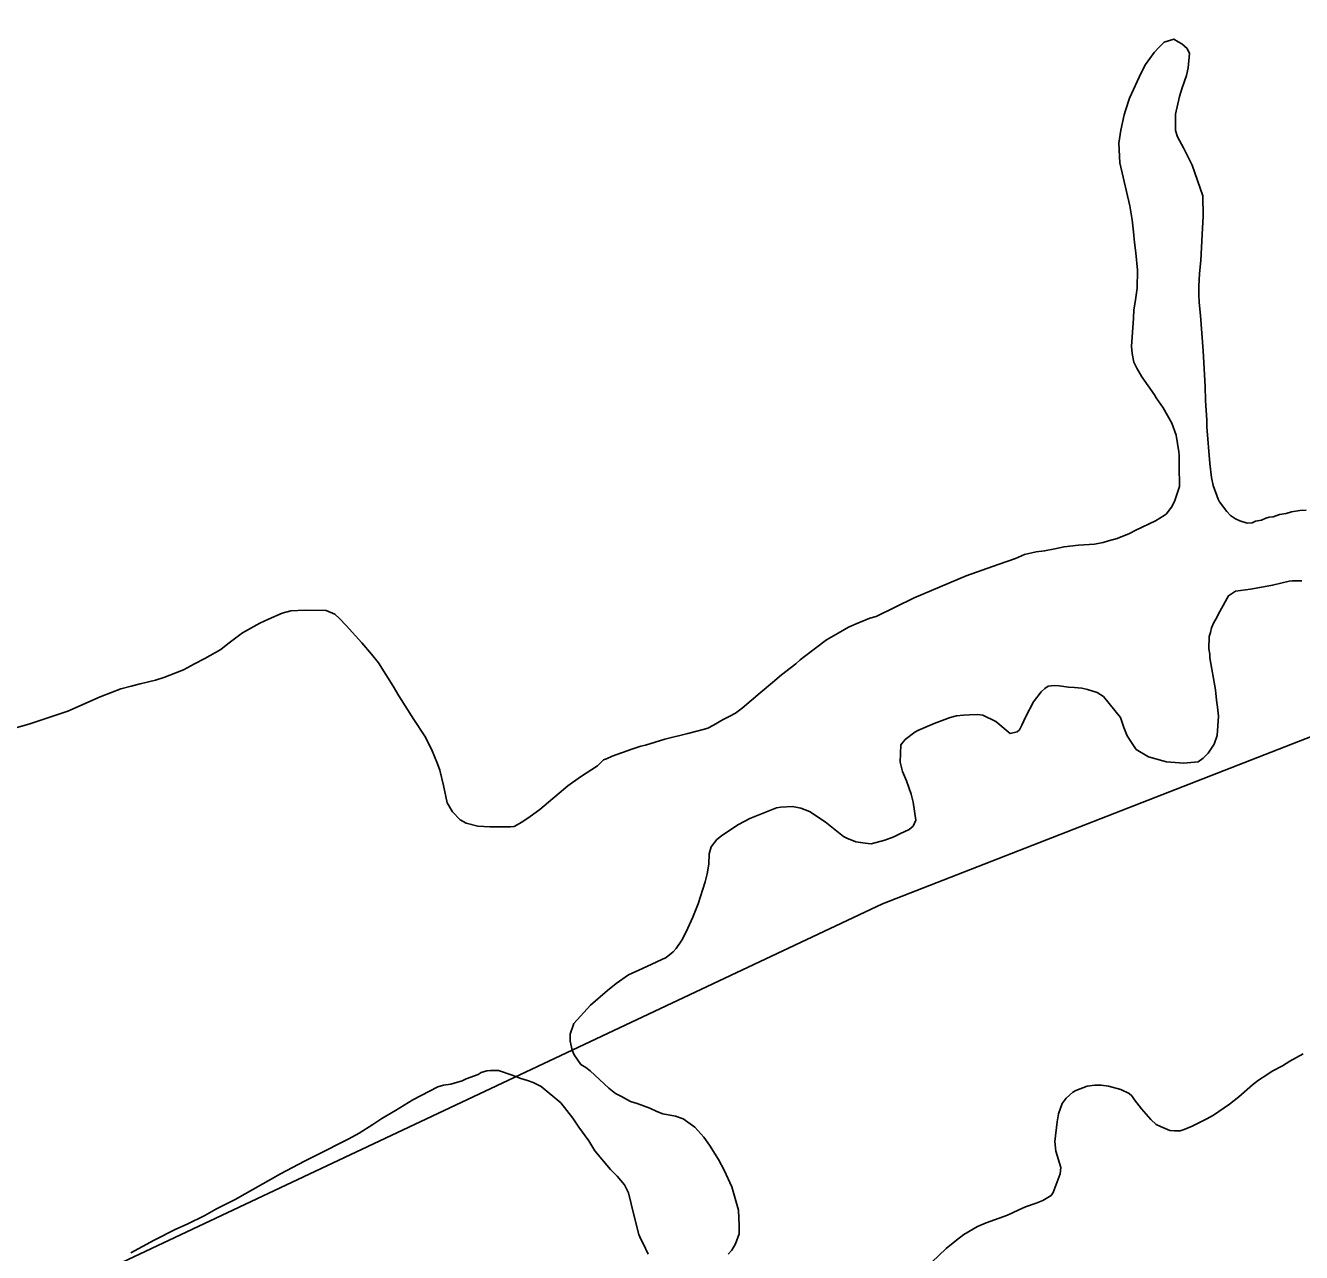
# Model space of a CAD drawing. Extents: x 3187622 to 3225504, y 800805 to 826213.
# Drawn here: x 3195483 to 3196336, y 814862 to 815682 of the extents above; entities that cross this region are included whole.
import ezdxf

# ---------------------------------------------------------------- set-up
doc = ezdxf.new("R2010")
doc.units = 0
for name, color, linetype in [('V-BORW-LINE', 7, 'Continuous'), ('V-SITE-VEGE', 7, 'Continuous'), ('V-TOPO-SHOR', 7, 'Continuous')]:
    doc.layers.add(name, color=color, linetype=linetype)

msp = doc.modelspace()

# ---------------------------------------------------------------- linework, layer by layer
at = {"layer": 'V-BORW-LINE'}
msp.add_spline([(3196241.27, 817112.96), (3196187.2, 817101.14), (3196138.75, 817032.74), (3196088.43, 817012.87), (3195953, 816925.99), (3195899.33, 816905.37), (3195781.81, 816806.71), (3195594.28, 816676.7), (3195413.44, 816523.58), (3195389.29, 816511.09), (3195313.02, 816463.37), (3195245.55, 816442.85), (3195222.3, 816414.73), (3195163.29, 816387.92), (3195047.51, 816304.89), (3194935.14, 816249.6), (3194812.99, 816161.04), (3194805.91, 816145.66), (3194746.05, 816094.04), (3194647.8, 816043.7), (3194629.58, 816032.25), (3194591.91, 815986.22), (3194549.08, 815951.34), (3194395.29, 815874.38), (3194258.39, 815765.48), (3194069.15, 815636.55), (3194006.7, 815583.46), (3193831.37, 815468.22), (3193729.92, 815426.83), (3193580.77, 815328.06), (3193563.72, 815307.5), (3193551.24, 815258.96), (3193525.83, 815245.59), (3193501.57, 815240.11), (3193462.89, 815234.89), (3193427.69, 815199.97), (3193352.7, 815199.74), (3193347.08, 815190.96), (3193324.73, 815165.28), (3193207.42, 815103.3), (3193237.1, 814978.4), (3193295.13, 814940.81), (3193324.37, 814933.34), (3193440.81, 814978.41), (3193485.54, 815011.38), (3193578.25, 815059), (3193615.71, 815092.97), (3193655.97, 815109.39), (3193736.38, 815214.03), (3193778.98, 815244.75), (3193816.96, 815264.77), (3194141.69, 815425.78), (3194196.67, 815443.18), (3194301.91, 815498.91), (3194468.77, 815564.75), (3194506.33, 815578.81), (3194775.79, 815754.88), (3194894.14, 815820.02), (3195170.73, 816004.74), (3195286.56, 816071.95), (3195340.18, 816114.84), (3195742.43, 816429.66), (3195817.31, 816477.06), (3196015.71, 816636.79), (3196072.23, 816673.3), (3196182.84, 816763.66), (3196298.35, 816843.98), (3196542.12, 816994.91), (3196608.52, 817020.17), (3196642.12, 817042.71), (3196645.81, 817058.79), (3196635.5, 817099.25), (3196589.31, 817224.53), (3196534.67, 817258.79), (3196478.87, 817245.01), (3196376.28, 817177.57), (3196308.53, 817147.9), (3196241.27, 817112.96)], degree=3, dxfattribs=at)
at = {"layer": 'V-SITE-VEGE'}
for points in [[(3196339.44, 815357.97), (3196335.02, 815357.8), (3196329.56, 815356.87), (3196325.9, 815355.9), (3196321.48, 815355.21), (3196317.29, 815353.47), (3196314.69, 815353.26), (3196312.35, 815352.79), (3196309.46, 815351.29), (3196305.56, 815350.58), (3196303.2, 815349.59), (3196299.83, 815349.4), (3196294.92, 815350.79), (3196292.1, 815352.14), (3196288.77, 815354.54), (3196286.22, 815357.18), (3196281.42, 815363.51), (3196280.41, 815365.34), (3196277.21, 815374.48), (3196276.02, 815379.96), (3196274.91, 815389.33), (3196273.04, 815413.75), (3196272.87, 815418.17), (3196272.09, 815431.42), (3196271.75, 815440.77), (3196270.39, 815464.67), (3196268.77, 815488.32), (3196267.9, 815496.9), (3196267.49, 815502.35), (3196267.6, 815507.8), (3196268.02, 815516.36), (3196268.96, 815524.9), (3196269.81, 815542.27), (3196270.58, 815554.72), (3196270.32, 815568.21), (3196263.19, 815588.85), (3196257.44, 815600.38), (3196253.43, 815607.73), (3196251.96, 815611.91), (3196251.91, 815622.81), (3196254.73, 815634.69), (3196256.4, 815640.37), (3196259.41, 815648.62), (3196260.55, 815653.79), (3196261.25, 815663.37), (3196259.76, 815666.78), (3196256.19, 815669.96), (3196253.88, 815671.3), (3196250.8, 815672.92), (3196244.53, 815670.96), (3196241.1, 815667.65), (3196237.66, 815664.09), (3196232.05, 815656.15), (3196229.09, 815650.5), (3196221.23, 815633.52), (3196218.48, 815625.27), (3196217.64, 815622.43), (3196215.37, 815612.1), (3196214.16, 815603.56), (3196214.69, 815590.31), (3196221.4, 815561.63), (3196223.04, 815552.26), (3196223.92, 815544.2), (3196224.56, 815536.92), (3196225.46, 815530.16), (3196226.53, 815518.46), (3196226.31, 815506.52), (3196225.09, 815497.21), (3196224.21, 815492.03), (3196223.84, 815486.33), (3196222.69, 815467.41), (3196223.12, 815462.73), (3196224.05, 815457), (3196226.05, 815453.07), (3196229.57, 815447.29)], [(3196229.57, 815447.29), (3196237.9, 815435.19), (3196239.16, 815433.09), (3196243.71, 815426.52), (3196249.47, 815416.28), (3196252.43, 815408.18), (3196254.29, 815396.99), (3196254.51, 815394.91), (3196254.36, 815386.86), (3196254.55, 815383.23), (3196254.71, 815378.29), (3196254.62, 815373.89), (3196251.59, 815364.6), (3196249.7, 815360.74), (3196245.97, 815355.63), (3196244.39, 815354.36), (3196238.61, 815350.84), (3196225.51, 815344.6), (3196221.32, 815342.35), (3196212.95, 815339.14), (3196207.21, 815337.43), (3196203.56, 815336.46), (3196197.83, 815335.28), (3196187.17, 815334.7), (3196177.55, 815333.59), (3196171.29, 815332.16), (3196164.52, 815330.73), (3196158.8, 815330.06), (3196150.98, 815328.39), (3196144.96, 815325.65), (3196133.46, 815321.73), (3196112.04, 815314.09), (3196077.24, 815299.46), (3196051.82, 815286.97), (3196047.65, 815285.75), (3196038.49, 815282.04), (3196033.52, 815279.8), (3196026.43, 815275.78), (3196018.82, 815271.26), (3196004.07, 815260.13), (3196001.17, 815257.84), (3195998.27, 815255.31), (3195988.53, 815247.97), (3195982.72, 815242.89), (3195974.28, 815235.79), (3195962.41, 815225.64), (3195957.93, 815222.35), (3195953.73, 815220.09), (3195949.54, 815218.1), (3195943.24, 815214.33), (3195939.31, 815212.33), (3195937.22, 815211.59), (3195926, 815208.69), (3195910.62, 815204.84), (3195897.83, 815200.93), (3195894.7, 815200.21), (3195888.69, 815198.25), (3195875.37, 815193.58), (3195871.7, 815191.84), (3195869.61, 815191.1), (3195865.64, 815187.02), (3195854.34, 815179.72), (3195845.92, 815173.65), (3195827.19, 815157.92), (3195820.61, 815153.12), (3195815.08, 815149.33), (3195809.84, 815146.58), (3195807.5, 815146.36), (3195793.75, 815146.37), (3195785.71, 815146.78), (3195777.96, 815148.75), (3195773.85, 815150.91), (3195768.77, 815156.2), (3195765.25, 815162.23), (3195762.62, 815173.96), (3195760.22, 815184.13), (3195758.75, 815188.31), (3195754.79, 815198.25), (3195750.28, 815206.9), (3195742.97, 815217.94), (3195732.9, 815233.96), (3195729.13, 815240.26), (3195719.31, 815256.03), (3195714.49, 815261.83), (3195708.15, 815269.21), (3195697.73, 815280.83), (3195693.15, 815285.59), (3195690.09, 815288.51), (3195684.17, 815290.96), (3195670.16, 815291.23), (3195660.55, 815290.64), (3195654.81, 815289.19), (3195645.65, 815285.21), (3195639.89, 815282.47), (3195628.34, 815275.94), (3195618.6, 815268.61), (3195613.86, 815264.81), (3195603.1, 815258.79), (3195596.29, 815255.29), (3195588.94, 815251.28), (3195575.87, 815246.08)], [(3196222.51, 815202.71), (3196225.79, 815197.97), (3196234.01, 815193.14), (3196243.56, 815190.36), (3196245.88, 815189.8), (3196254.69, 815189.11), (3196257.28, 815188.8), (3196267.16, 815189.65), (3196270.58, 815192.18), (3196273.76, 815195.49), (3196277.77, 815201.64), (3196279.95, 815207.31), (3196280.72, 815220.27), (3196280.06, 815226.25), (3196279.37, 815230.93), (3196278.73, 815237.96), (3196274.99, 815259.3), (3196275.04, 815261.64), (3196274.33, 815265.29), (3196274.49, 815273.59), (3196275.32, 815276.17), (3196276.15, 815279.27), (3196277.52, 815282.87), (3196278.86, 815285.18), (3196281.56, 815290.32), (3196287.47, 815300.85), (3196292.2, 815303.87), (3196302.09, 815305.24), (3196308.34, 815306.41), (3196316.93, 815307.8), (3196327.88, 815310.45), (3196329.96, 815310.67), (3196336.45, 815310.8)], [(3195575.87, 815246.08), (3195570.12, 815244.37), (3195559.96, 815241.97), (3195553.96, 815240.27), (3195546.92, 815238.59), (3195533.31, 815233.15), (3195511.59, 815223.71), (3195485.47, 815214.87), (3195455.99, 815206.61)], [(3195950.21, 814916.79), (3195946.45, 814923.87), (3195940.41, 814933.33), (3195936.62, 814938.85), (3195930.78, 814945.46), (3195922.85, 814951.06), (3195917.69, 814952.72), (3195909.42, 814954.43), (3195905.29, 814955.81), (3195900.67, 814958.23), (3195892.16, 814961.25), (3195887.78, 814962.64), (3195881.61, 814965.87), (3195877.76, 814968.02), (3195873.15, 814971.48), (3195860.66, 814983.14), (3195857.85, 814985.27), (3195854.52, 814987.41), (3195849.97, 814993.73), (3195848.73, 814996.87), (3195847.29, 815002.86), (3195847.38, 815007.53), (3195849.86, 815014.75), (3195860.99, 815026.99), (3195872.34, 815036.89), (3195878.14, 815041.45), (3195886.3, 815047.27), (3195895.72, 815051.49), (3195911.44, 815058.98), (3195916.18, 815062.78), (3195918.3, 815064.81), (3195922.04, 815070.45), (3195925, 815076.1), (3195929.34, 815085.88), (3195932.89, 815094.89), (3195937.59, 815109.59), (3195938.98, 815114.76), (3195940.15, 815121.22), (3195940.28, 815128.23), (3195941.67, 815132.87), (3195945.4, 815137.73), (3195948.56, 815140.27), (3195954.87, 815144.55), (3195959.86, 815147.83), (3195967.47, 815151.84), (3195985.25, 815159.02), (3195988.12, 815159.48), (3195995.91, 815159.85), (3196001.6, 815158.7), (3196007.26, 815156.52), (3196017.77, 815149.57), (3196030.04, 815139.73), (3196032.35, 815138.65), (3196038.27, 815136.2), (3196044.48, 815135.3), (3196048.63, 815134.96), (3196057.76, 815137.38), (3196063.77, 815139.6), (3196067.7, 815141.6), (3196073.99, 815144.59), (3196076.62, 815146.61), (3196078.52, 815150.73), (3196076.67, 815162.7), (3196075.22, 815168.18), (3196072.28, 815177.06), (3196069.55, 815183.34), (3196067.85, 815189.6), (3196068.33, 815201.01), (3196071.25, 815204.59), (3196077.84, 815209.66), (3196079.67, 815210.66), (3196084.39, 815212.64), (3196090.67, 815215.37), (3196101.38, 815219.32), (3196105.56, 815220.54), (3196110.24, 815220.96), (3196114.39, 815221.15), (3196119.85, 815221.3), (3196123.21, 815220.97), (3196131.95, 815216.65), (3196141.4, 815208.69), (3196146.1, 815209.89), (3196147.68, 815211.16), (3196149.3, 815214.24), (3196152, 815220.16), (3196157.12, 815229.92), (3196162.18, 815236.57), (3196164.56, 815238.86), (3196166.93, 815240.37), (3196170.83, 815240.82), (3196174.19, 815240.49), (3196180.41, 815239.59), (3196184.56, 815239.51), (3196189.48, 815238.9), (3196193.09, 815238.05), (3196199.54, 815236.11), (3196203.9, 815233.43), (3196215.31, 815219.46), (3196217.52, 815212.66), (3196219.75, 815207.17), (3196222.51, 815202.71)], [(3196337.35, 814994.44), (3196328.43, 814989.68), (3196323.44, 814986.4), (3196316.62, 814982.9), (3196312.94, 814980.37), (3196307.42, 814976.85), (3196303.47, 814973.81), (3196294.23, 814965.68), (3196288.17, 814960.87), (3196277.39, 814953.55), (3196272.93, 814951.04), (3196263.23, 814946.04), (3196257.74, 814943.81), (3196255.13, 814943.08), (3196251.23, 814942.9), (3196248.12, 814943.22), (3196241.95, 814945.93), (3196239.12, 814947.28), (3196235.55, 814950.47), (3196229.2, 814957.6), (3196224.64, 814963.65), (3196222.88, 814966.28), (3196221.09, 814967.88), (3196215.43, 814970.58), (3196207.17, 814972.82), (3196202.26, 814973.43), (3196198.1, 814973.51), (3196192.9, 814972.83), (3196185.32, 814969.86), (3196183.48, 814968.86), (3196178.99, 814964.8), (3196176.33, 814961.21), (3196173.86, 814954.26), (3196172.98, 814949.08), (3196171.43, 814935.88), (3196172.08, 814929.38), (3196175.24, 814918.42), (3196174.9, 814914.27), (3196170.25, 814901.64), (3196168.91, 814899.85), (3196163.4, 814896.33), (3196158.95, 814894.59), (3196151.64, 814892.14), (3196146.92, 814889.9), (3196139.59, 814886.67), (3196125.48, 814881.49), (3196119.72, 814879), (3196110.54, 814873.73), (3196105.53, 814869.94), (3196098.68, 814864.36), (3196089.16, 814855.2)], [(3195553.64, 814861.39), (3195569.38, 814869.91), (3195583.79, 814877.16), (3195591.39, 814880.64), (3195603.17, 814886.39), (3195611.05, 814890.91), (3195623.37, 814897.15), (3195653.8, 814914.21), (3195669.79, 814922.73), (3195677.91, 814926.72), (3195699.41, 814937.73), (3195706.23, 814941.49), (3195715.42, 814947.28), (3195721.47, 814951.32), (3195730.65, 814956.59), (3195742.21, 814963.63), (3195758.99, 814972.39), (3195762.64, 814973.61), (3195767.59, 814974.3), (3195769.93, 814974.77), (3195775.16, 814976.49), (3195777.77, 814977.74), (3195785.88, 814980.69), (3195787.98, 814981.95), (3195791.63, 814983.18), (3195794.23, 814983.39), (3195799.42, 814983.28), (3195808.71, 814980.25), (3195814.37, 814978.07), (3195818.76, 814976.68), (3195822.62, 814975.31), (3195828.02, 814972.61), (3195841.04, 814961.72), (3195849.15, 814951.44), (3195853.19, 814945.4), (3195859.76, 814936.19), (3195863.78, 814929.62), (3195874.44, 814917.22), (3195878.77, 814912.72), (3195883.59, 814906.92), (3195886.33, 814901.42), (3195889.94, 814886.82), (3195893.33, 814873.77), (3195894.56, 814870.64), (3195896.06, 814867.75), (3195899.56, 814860.42)], [(3195953.02, 814860.43), (3195955.41, 814863.23), (3195957.82, 814867.34), (3195960.28, 814874.04), (3195960.4, 814879.74), (3195959.81, 814889.88), (3195955.45, 814905.53), (3195950.21, 814916.79)]]:
    msp.add_lwpolyline(points, dxfattribs=at)
at = {"layer": 'V-TOPO-SHOR'}
msp.add_lwpolyline([(3193952.69, 814384.08), (3194157.42, 814410.09), (3194271.54, 814429.11), (3194309.58, 814448.13), (3194319.09, 814483), (3194322.26, 814517.87), (3194322.26, 814565.42), (3194331.77, 814603.46), (3194347.62, 814628.82), (3194376.15, 814644.67), (3194426.87, 814673.2), (3194449.06, 814692.22), (3194474.42, 814720.75), (3194591.71, 814555.91), (3194680.47, 814486.17), (3194718.51, 814476.66), (3194794.59, 814479.83), (3194867.5, 814514.7), (3195336.66, 814755.62), (3196056.25, 815094.81), (3196462.01, 815253.31)], dxfattribs=at)

doc.saveas('drawing.dxf')
